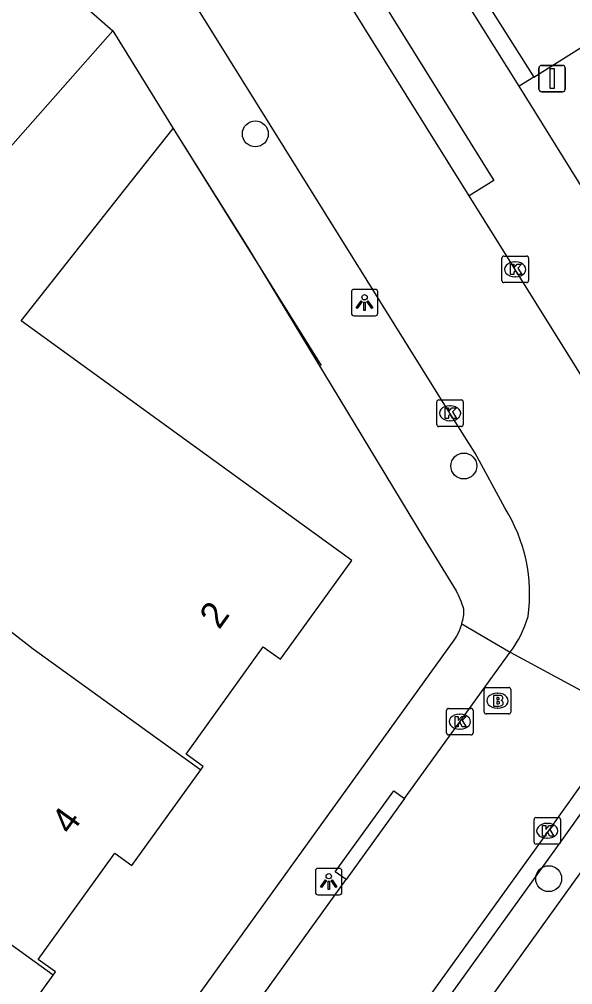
# Model space of a CAD drawing. Extents: x 158838 to 160074, y 386376 to 387776.
# Drawn here: x 159266.24 to 159287.1, y 386866.66 to 386903.05 of the extents above; entities that cross this region are included whole.
import ezdxf

# ---------------------------------------------------------------- set-up
doc = ezdxf.new("R2010")
doc.units = 0
for name, color, linetype in [('IMGEO_Boom', 7, 'Continuous'), ('IMGEO_Brandkraan', 7, 'Continuous'), ('IMGEO_Fietspad_gesloten', 7, 'Continuous'), ('IMGEO_Haag', 7, 'Continuous'), ('IMGEO_Kolk', 7, 'Continuous'), ('IMGEO_Lichtpunt', 7, 'Continuous'), ('IMGEO_Muur', 7, 'Continuous'), ('IMGEO_Pand', 7, 'Continuous'), ('IMGEO_Pand_nummerreeks', 7, 'Continuous'), ('IMGEO_Rijbaan_lokaal_open', 7, 'Continuous'), ('IMGEO_Verkeersbordpaal', 7, 'Continuous'), ('IMGEO_Voetpad_open', 7, 'Continuous')]:
    doc.layers.add(name, color=color, linetype=linetype)

msp = doc.modelspace()

# ---------------------------------------------------------------- linework, layer by layer
at = {"layer": 'IMGEO_Boom'}
for centre in [(159275.138, 386898.729), (159282.993, 386886.211), (159286.192, 386870.657)]:
    msp.add_circle(centre, 0.489, dxfattribs=at)
at = {"layer": 'IMGEO_Brandkraan'}
for p, q in [((159283.764, 386876.938), (159283.764, 386877.79)), ((159283.839, 386877.864), (159284.691, 386877.864)), ((159284.765, 386877.79), (159284.765, 386876.938)), ((159284.252, 386877.644), (159284.277, 386877.644)), ((159284.275, 386877.084), (159284.25, 386877.084)), ((159284.691, 386876.864), (159283.839, 386876.864))]:
    msp.add_line(p, q, dxfattribs=at)
for points in [[(159283.764, 386876.938), (159283.764, 386877.79)], [(159283.839, 386877.864), (159284.691, 386877.864)], [(159284.765, 386877.79), (159284.765, 386876.938)], [(159284.112, 386877.564), (159284.112, 386877.164), (159284.325, 386877.164)], [(159284.343, 386877.564), (159284.112, 386877.564)], [(159284.291, 386877.483), (159284.237, 386877.483), (159284.237, 386877.407)], [(159284.237, 386877.407), (159284.29, 386877.407)], [(159284.299, 386877.331), (159284.237, 386877.331), (159284.237, 386877.25)], [(159284.237, 386877.25), (159284.299, 386877.25)], [(159284.691, 386876.864), (159283.839, 386876.864)]]:
    msp.add_lwpolyline(points, dxfattribs=at)
for centre, radius, start, end in [((159283.841, 386877.788), 0.0765, 91.552, 178.448), ((159283.841, 386877.788), 0.0765, 91.552, 178.448), ((159284.689, 386877.788), 0.0765, 1.552, 88.448), ((159284.689, 386877.788), 0.0765, 1.552, 88.448), ((159284.292, 386877.445), 0.0379, 267.8285, 90.9355), ((159284.347, 386877.419), 0.145, 59.4692, 91.5367), ((159284.372, 386877.466), 0.0922, 285.5137, 58.1501), ((159284.3, 386877.29), 0.0404, 269.8759, 90.5077), ((159284.331, 386877.415), 0.251, 268.6676, 293.5347), ((159284.377, 386877.274), 0.105, 301.3115, 78.989), ((159283.841, 386876.94), 0.0765, 181.552, 268.448), ((159283.841, 386876.94), 0.0765, 181.552, 268.448), ((159284.689, 386876.94), 0.0765, 271.552, 358.448), ((159284.689, 386876.94), 0.0765, 271.552, 358.448)]:
    msp.add_arc(centre, radius, start, end, dxfattribs=at)
for centre, major_axis, ratio, start_param, end_param in [((159284.251, 386877.364), (-0.387, 0.002), 0.722429, 4.712389, 7.853982), ((159284.276, 386877.364), (-0.39, 0.002), 0.717154, 1.570796, 4.712389)]:
    msp.add_ellipse(centre, major_axis=major_axis, ratio=ratio, start_param=start_param, end_param=end_param, dxfattribs=at)
at = {"layer": 'IMGEO_Fietspad_gesloten'}
msp.add_lwpolyline([(159289.915, 386874.409), (159260.77, 386833.848)], dxfattribs=at)
at = {"layer": 'IMGEO_Haag'}
msp.add_lwpolyline([(159288.864, 386875.168), (159286.673, 386872.099), (159273.392, 386853.651), (159260.53, 386835.762)], dxfattribs=at)
at = {"layer": 'IMGEO_Kolk'}
for p, q in [((159284.432, 386893.197), (159284.432, 386894.049)), ((159284.507, 386894.123), (159285.359, 386894.123)), ((159284.92, 386893.903), (159284.945, 386893.903)), ((159285.433, 386894.049), (159285.433, 386893.197)), ((159285.359, 386893.123), (159284.507, 386893.123)), ((159284.943, 386893.343), (159284.918, 386893.343)), ((159282.049, 386888.699), (159282.901, 386888.699)), ((159281.974, 386887.773), (159281.974, 386888.625)), ((159282.462, 386888.479), (159282.487, 386888.479)), ((159282.975, 386888.625), (159282.975, 386887.773)), ((159282.901, 386887.699), (159282.049, 386887.699)), ((159282.485, 386887.919), (159282.46, 386887.919)), ((159282.418, 386877.075), (159283.27, 386877.075)), ((159282.343, 386876.149), (159282.343, 386877.001)), ((159282.831, 386876.855), (159282.856, 386876.855)), ((159283.344, 386877.001), (159283.344, 386876.149)), ((159283.27, 386876.075), (159282.418, 386876.075)), ((159282.854, 386876.295), (159282.829, 386876.295)), ((159285.639, 386872.035), (159285.639, 386872.887)), ((159285.714, 386872.961), (159286.566, 386872.961)), ((159286.127, 386872.741), (159286.152, 386872.741)), ((159286.64, 386872.887), (159286.64, 386872.035)), ((159286.15, 386872.181), (159286.125, 386872.181)), ((159286.566, 386871.961), (159285.714, 386871.961))]:
    msp.add_line(p, q, dxfattribs=at)
for points in [[(159284.432, 386893.197), (159284.432, 386894.049)], [(159284.507, 386894.123), (159285.359, 386894.123)], [(159284.753, 386893.823), (159284.876, 386893.823), (159284.876, 386893.672), (159285.006, 386893.823), (159285.17, 386893.823), (159285.024, 386893.672), (159285.177, 386893.423), (159285.025, 386893.423), (159284.94, 386893.587), (159284.876, 386893.52), (159284.876, 386893.423), (159284.753, 386893.423), (159284.753, 386893.823)], [(159285.433, 386894.049), (159285.433, 386893.197)], [(159285.359, 386893.123), (159284.507, 386893.123)], [(159282.049, 386888.699), (159282.901, 386888.699)], [(159281.974, 386887.773), (159281.974, 386888.625)], [(159282.295, 386888.399), (159282.418, 386888.399), (159282.418, 386888.248), (159282.548, 386888.399), (159282.712, 386888.399), (159282.566, 386888.248), (159282.719, 386887.999), (159282.567, 386887.999), (159282.482, 386888.163), (159282.418, 386888.096), (159282.418, 386887.999), (159282.295, 386887.999), (159282.295, 386888.399)], [(159282.975, 386888.625), (159282.975, 386887.773)], [(159282.901, 386887.699), (159282.049, 386887.699)], [(159282.418, 386877.075), (159283.27, 386877.075)], [(159282.343, 386876.149), (159282.343, 386877.001)], [(159282.664, 386876.775), (159282.787, 386876.775), (159282.787, 386876.624), (159282.917, 386876.775), (159283.081, 386876.775), (159282.935, 386876.624), (159283.088, 386876.375), (159282.936, 386876.375), (159282.851, 386876.539), (159282.787, 386876.472), (159282.787, 386876.375), (159282.664, 386876.375), (159282.664, 386876.775)], [(159283.344, 386877.001), (159283.344, 386876.149)], [(159283.27, 386876.075), (159282.418, 386876.075)], [(159285.639, 386872.035), (159285.639, 386872.887)], [(159285.714, 386872.961), (159286.566, 386872.961)], [(159286.64, 386872.887), (159286.64, 386872.035)], [(159285.96, 386872.661), (159286.083, 386872.661), (159286.083, 386872.51), (159286.213, 386872.661), (159286.377, 386872.661), (159286.231, 386872.51), (159286.384, 386872.261), (159286.232, 386872.261), (159286.147, 386872.425), (159286.083, 386872.358), (159286.083, 386872.261), (159285.96, 386872.261), (159285.96, 386872.661)], [(159286.566, 386871.961), (159285.714, 386871.961)]]:
    msp.add_lwpolyline(points, dxfattribs=at)
for centre, start, end in [((159284.509, 386894.047), 91.552, 178.448), ((159284.509, 386894.047), 91.552, 178.448), ((159285.357, 386894.047), 1.552, 88.448), ((159285.357, 386894.047), 1.552, 88.448), ((159284.509, 386893.199), 181.552, 268.448), ((159284.509, 386893.199), 181.552, 268.448), ((159285.357, 386893.199), 271.552, 358.448), ((159285.357, 386893.199), 271.552, 358.448), ((159282.051, 386888.623), 91.552, 178.448), ((159282.051, 386888.623), 91.552, 178.448), ((159282.899, 386888.623), 1.552, 88.448), ((159282.899, 386888.623), 1.552, 88.448), ((159282.051, 386887.775), 181.552, 268.448), ((159282.051, 386887.775), 181.552, 268.448), ((159282.899, 386887.775), 271.552, 358.448), ((159282.899, 386887.775), 271.552, 358.448), ((159282.42, 386876.999), 91.552, 178.448), ((159282.42, 386876.999), 91.552, 178.448), ((159283.268, 386876.999), 1.552, 88.448), ((159283.268, 386876.999), 1.552, 88.448), ((159282.42, 386876.151), 181.552, 268.448), ((159282.42, 386876.151), 181.552, 268.448), ((159283.268, 386876.151), 271.552, 358.448), ((159283.268, 386876.151), 271.552, 358.448), ((159285.716, 386872.885), 91.552, 178.448), ((159285.716, 386872.885), 91.552, 178.448), ((159286.564, 386872.885), 1.552, 88.448), ((159286.564, 386872.885), 1.552, 88.448), ((159285.716, 386872.037), 181.552, 268.448), ((159285.716, 386872.037), 181.552, 268.448), ((159286.564, 386872.037), 271.552, 358.448), ((159286.564, 386872.037), 271.552, 358.448)]:
    msp.add_arc(centre, 0.0765, start, end, dxfattribs=at)
for centre, major_axis, ratio, start_param, end_param in [((159284.919, 386893.623), (-0.387, 0.002), 0.722429, 4.712389, 7.853982), ((159284.944, 386893.623), (-0.39, 0.002), 0.717154, 1.570796, 4.712389), ((159282.461, 386888.199), (-0.387, 0.002), 0.722429, 4.712389, 7.853982), ((159282.486, 386888.199), (-0.39, 0.002), 0.717154, 1.570796, 4.712389), ((159282.83, 386876.575), (-0.387, 0.002), 0.722429, 4.712389, 7.853982), ((159282.855, 386876.575), (-0.39, 0.002), 0.717154, 1.570796, 4.712389), ((159286.126, 386872.461), (-0.387, 0.002), 0.722429, 4.712389, 7.853982), ((159286.151, 386872.461), (-0.39, 0.002), 0.717154, 1.570796, 4.712389)]:
    msp.add_ellipse(centre, major_axis=major_axis, ratio=ratio, start_param=start_param, end_param=end_param, dxfattribs=at)
at = {"layer": 'IMGEO_Lichtpunt'}
for p, q in [((159278.756, 386892.773), (159278.756, 386891.966)), ((159278.756, 386892.773), (159278.756, 386891.966)), ((159279.658, 386892.868), (159278.85, 386892.868)), ((159279.658, 386892.868), (159278.85, 386892.868)), ((159279.752, 386891.966), (159279.752, 386892.773)), ((159279.752, 386891.966), (159279.752, 386892.773)), ((159278.85, 386891.872), (159279.658, 386891.872)), ((159278.85, 386891.872), (159279.658, 386891.872)), ((159277.404, 386870.951), (159277.404, 386870.144)), ((159277.404, 386870.951), (159277.404, 386870.144)), ((159278.306, 386871.046), (159277.498, 386871.046)), ((159278.306, 386871.046), (159277.498, 386871.046)), ((159278.4, 386870.144), (159278.4, 386870.951)), ((159278.4, 386870.144), (159278.4, 386870.951)), ((159277.498, 386870.05), (159278.306, 386870.05)), ((159277.498, 386870.05), (159278.306, 386870.05))]:
    msp.add_line(p, q, dxfattribs=at)
for points in [[(159279.13, 386892.437), (159279.169, 386892.409), (159278.981, 386892.147), (159278.943, 386892.174), (159279.13, 386892.437)], [(159279.232, 386892.389), (159279.279, 386892.389), (159279.279, 386892.067), (159279.232, 386892.067), (159279.232, 386892.389)], [(159279.342, 386892.409), (159279.38, 386892.436), (159279.567, 386892.174), (159279.528, 386892.146), (159279.342, 386892.409)], [(159277.778, 386870.615), (159277.817, 386870.587), (159277.629, 386870.325), (159277.591, 386870.352), (159277.778, 386870.615)], [(159277.88, 386870.567), (159277.927, 386870.567), (159277.927, 386870.245), (159277.88, 386870.245), (159277.88, 386870.567)], [(159277.99, 386870.587), (159278.028, 386870.614), (159278.215, 386870.352), (159278.176, 386870.324), (159277.99, 386870.587)]]:
    msp.add_lwpolyline(points, dxfattribs=at)
for centre in [(159279.255, 386892.571), (159277.903, 386870.749)]:
    msp.add_circle(centre, 0.0994, dxfattribs=at)
for centre, start, end in [((159278.85, 386892.773), 90, 180), ((159278.85, 386892.773), 90, 180), ((159279.658, 386892.773), 0, 90), ((159279.658, 386892.773), 0, 90), ((159278.85, 386891.966), 180, 270), ((159278.85, 386891.966), 180, 270), ((159279.658, 386891.966), 270, 0), ((159279.658, 386891.966), 270, 360), ((159277.498, 386870.951), 90, 180), ((159277.498, 386870.951), 90, 180), ((159278.306, 386870.951), 0, 90), ((159278.306, 386870.951), 0, 90), ((159277.498, 386870.144), 180, 270), ((159277.498, 386870.144), 180, 270), ((159278.306, 386870.144), 270, 0), ((159278.306, 386870.144), 270, 360)]:
    msp.add_arc(centre, 0.0946, start, end, dxfattribs=at)
at = {"layer": 'IMGEO_Muur'}
msp.add_lwpolyline([(159272.047, 386898.934), (159277.624, 386890.004)], dxfattribs=at)
at = {"layer": 'IMGEO_Pand'}
for points in [[(159267.248, 386904.836), (159269.765, 386902.616)], [(159269.765, 386902.616), (159265.812, 386898.129)], [(159269.765, 386902.616), (159272.047, 386898.934)], [(159273.089, 386874.764), (159273.177, 386874.886), (159272.528, 386875.353), (159275.436, 386879.392), (159276.085, 386878.925), (159278.78, 386882.646), (159266.308, 386891.679), (159270.223, 386896.628), (159272.047, 386898.934)], [(159263.288, 386882.016), (159266.769, 386879.321), (159273.089, 386874.764)], [(159267.517, 386867.026), (159267.605, 386867.149), (159266.956, 386867.616), (159269.841, 386871.623), (159270.49, 386871.156), (159273.089, 386874.764)], [(159267.517, 386867.026), (159261.21, 386871.57), (159261.297, 386871.692)], [(159261.922, 386859.258), (159262.01, 386859.38), (159261.361, 386859.847), (159264.27, 386863.886), (159264.919, 386863.419), (159267.517, 386867.026)]]:
    msp.add_lwpolyline(points, dxfattribs=at)
at = {"layer": 'IMGEO_Rijbaan_lokaal_open'}
for points in [[(159285.634, 386900.868), (159291.215, 386904.389), (159304.811, 386912.887), (159308.406, 386915.11)], [(159285.084, 386900.521), (159281.43, 386906.366)], [(159282.682, 386905.544), (159285.634, 386900.868)], [(159284.537, 386884.63), (159283.419, 386886.691), (159282.472, 386888.2), (159272.045, 386904.953)], [(159283.197, 386896.388), (159278.442, 386904.025)], [(159285.634, 386900.868), (159285.084, 386900.521)], [(159288.761, 386887.477), (159284.927, 386893.622), (159283.197, 386896.388)], [(159280.756, 386873.676), (159282.841, 386876.574), (159284.744, 386879.192)], [(159284.744, 386879.192), (159289.28, 386876.748)], [(159231.305, 386794.999), (159233.189, 386795.661), (159234.033, 386796.005), (159234.842, 386796.423), (159235.611, 386796.912), (159236.333, 386797.468), (159237.003, 386798.086), (159237.614, 386798.761), (159238.163, 386799.488), (159238.645, 386800.261), (159238.66, 386800.288), (159239.618, 386802.301), (159249.891, 386821.241), (159250.502, 386822.26), (159256.377, 386831.036), (159260.043, 386836.113), (159272.905, 386854.001), (159286.185, 386872.449), (159287.428, 386874.189), (159288.379, 386875.519)], [(159280.756, 386873.676), (159278.555, 386870.621)], [(159275.231, 386866.006), (159278.555, 386870.621)]]:
    msp.add_lwpolyline(points, dxfattribs=at)
for centre, radius, start, end in [((159279.401, 386881.387), 6.074, 351.9785, 32.2741), ((159281.267, 386881.768), 4.327, 323.4687, 343.5033)]:
    msp.add_arc(centre, radius, start, end, dxfattribs=at)
at = {"layer": 'IMGEO_Verkeersbordpaal'}
for p, q in [((159285.824, 386900.412), (159285.824, 386901.212)), ((159285.824, 386901.212), (159285.824, 386900.412)), ((159285.924, 386901.312), (159286.714, 386901.312)), ((159286.714, 386901.312), (159285.924, 386901.312)), ((159286.814, 386901.212), (159286.814, 386900.412)), ((159286.814, 386900.412), (159286.814, 386901.212)), ((159286.714, 386900.312), (159285.924, 386900.312)), ((159285.924, 386900.312), (159286.714, 386900.312))]:
    msp.add_line(p, q, dxfattribs=at)
msp.add_lwpolyline([(159286.244, 386901.187), (159286.394, 386901.187), (159286.394, 386900.437), (159286.244, 386900.437), (159286.244, 386901.187)], dxfattribs=at)
for centre, start, end in [((159285.924, 386901.212), 90, 180), ((159285.924, 386901.212), 90, 180), ((159286.714, 386901.212), 0, 90), ((159286.714, 386901.212), 360, 90), ((159285.924, 386900.412), 180, 270), ((159285.924, 386900.412), 180, 270), ((159286.714, 386900.412), 270, 0), ((159286.714, 386900.412), 270, 0)]:
    msp.add_arc(centre, 0.1, start, end, dxfattribs=at)
at = {"layer": 'IMGEO_Voetpad_open'}
for points in [[(159278.442, 386904.025), (159279.376, 386904.606), (159284.131, 386896.969), (159283.197, 386896.388)], [(159292.051, 386889.304), (159285.084, 386900.521)], [(159272.047, 386898.934), (159274.852, 386894.442), (159281.467, 386883.527), (159282.706, 386881.503)], [(159282.914, 386880.267), (159282.873, 386880.132), (159282.804, 386879.962), (159282.72, 386879.799), (159282.621, 386879.644), (159268.011, 386859.357), (159253.399, 386839.081)], [(159282.914, 386880.267), (159284.744, 386879.192)], [(159278.555, 386870.621), (159278.15, 386870.913), (159280.351, 386873.968), (159280.756, 386873.676)]]:
    msp.add_lwpolyline(points, dxfattribs=at)
for centre, radius, start, end in [((159280.268, 386880.092), 2.817, 14.8292, 30.0563), ((159281.744, 386880.71), 1.251, 339.2405, 4.705)]:
    msp.add_arc(centre, radius, start, end, dxfattribs=at)

# ---------------------------------------------------------------- texts
at = {"layer": 'IMGEO_Pand_nummerreeks'}
for s, rotation, p in [('2', 54.1694, (159273.773, 386880.016)), ('4', 54.2395, (159268.186, 386872.266))]:
    msp.add_text(s, height=1, rotation=rotation, dxfattribs=at).set_placement(p)

doc.saveas('drawing.dxf')
